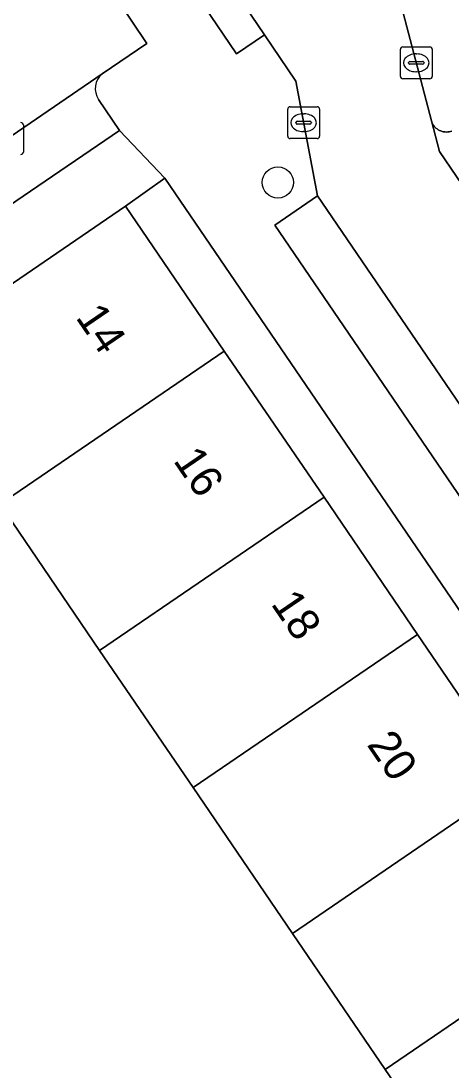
# Model space of a CAD drawing. Extents: x 157445 to 158888, y 383061 to 384688.
# Drawn here: x 158191.67 to 158205.18, y 383839.96 to 383872.93 of the extents above; entities that cross this region are included whole.
import ezdxf

# ---------------------------------------------------------------- set-up
doc = ezdxf.new("R2010")
doc.units = 0
for name, color, linetype in [('IMGEO_Boom', 7, 'Continuous'), ('IMGEO_Erf', 7, 'Continuous'), ('IMGEO_Kolk', 7, 'Continuous'), ('IMGEO_Pand', 7, 'Continuous'), ('IMGEO_Pand_nummerreeks', 7, 'Continuous'), ('IMGEO_Parkeervlak_open', 7, 'Continuous'), ('IMGEO_Rijbaan_lokaal_open', 7, 'Continuous'), ('IMGEO_Voetpad_open', 7, 'Continuous')]:
    doc.layers.add(name, color=color, linetype=linetype)

msp = doc.modelspace()

# ---------------------------------------------------------------- linework, layer by layer
at = {"layer": 'IMGEO_Boom'}
msp.add_circle((158199.737, 383867.862), 0.489, dxfattribs=at)
at = {"layer": 'IMGEO_Erf'}
msp.add_lwpolyline([(158196.185, 383867.993), (158194.952, 383867.112), (158198.052, 383862.567), (158201.186, 383857.973), (158204.125, 383853.665), (158207.248, 383849.087), (158210.162, 383844.815), (158213.249, 383840.289), (158216.423, 383835.636), (158219.595, 383830.987), (158222.667, 383826.484), (158225.623, 383822.15), (158226.875, 383823.004)], close=True, dxfattribs=at)
msp.add_lwpolyline([(158206.199, 383835.479), (158203.111, 383840.006), (158200.197, 383844.277), (158197.074, 383848.856), (158194.136, 383853.163), (158191.002, 383857.757), (158188.309, 383855.92), (158185.208, 383860.465), (158180.642, 383857.353), (158180.085, 383856.988), (158182.156, 383853.977), (158179.608, 383852.225), (158177.334, 383850.661), (158179.637, 383847.212), (158182.448, 383849.11), (158184.202, 383846.512), (158186.726, 383842.774), (158183.915, 383840.876), (158185.698, 383838.326)], dxfattribs=at)
at = {"layer": 'IMGEO_Kolk'}
for p, q in [((158203.66, 383872.118), (158204.512, 383872.118)), ((158203.585, 383871.192), (158203.585, 383872.044)), ((158204.073, 383871.898), (158204.098, 383871.898)), ((158204.586, 383872.044), (158204.586, 383871.192)), ((158203.844, 383871.612), (158203.844, 383871.624)), ((158204.282, 383871.575), (158203.884, 383871.575)), ((158203.887, 383871.661), (158204.285, 383871.661)), ((158204.328, 383871.624), (158204.328, 383871.612)), ((158204.512, 383871.118), (158203.66, 383871.118)), ((158204.096, 383871.338), (158204.071, 383871.338)), ((158200.045, 383869.312), (158200.045, 383870.164)), ((158200.12, 383870.238), (158200.972, 383870.238)), ((158201.046, 383870.164), (158201.046, 383869.312)), ((158200.347, 383869.781), (158200.745, 383869.781)), ((158200.533, 383870.018), (158200.558, 383870.018)), ((158191.739, 383869.667), (158191.739, 383868.815)), ((158200.304, 383869.732), (158200.304, 383869.744)), ((158200.742, 383869.695), (158200.344, 383869.695)), ((158200.556, 383869.458), (158200.531, 383869.458)), ((158200.788, 383869.744), (158200.788, 383869.732)), ((158200.972, 383869.238), (158200.12, 383869.238))]:
    msp.add_line(p, q, dxfattribs=at)
for points in [[(158203.66, 383872.118), (158204.512, 383872.118)], [(158203.585, 383871.192), (158203.585, 383872.044)], [(158204.586, 383872.044), (158204.586, 383871.192)], [(158204.512, 383871.118), (158203.66, 383871.118)], [(158200.045, 383869.312), (158200.045, 383870.164)], [(158200.12, 383870.238), (158200.972, 383870.238)], [(158201.046, 383870.164), (158201.046, 383869.312)], [(158191.739, 383869.667), (158191.739, 383868.815)], [(158200.972, 383869.238), (158200.12, 383869.238)]]:
    msp.add_lwpolyline(points, dxfattribs=at)
for centre, radius, start, end in [((158203.662, 383872.042), 0.0765, 91.552, 178.448), ((158203.662, 383872.042), 0.0765, 91.552, 178.448), ((158204.51, 383872.042), 0.0765, 1.552, 88.448), ((158204.51, 383872.042), 0.0765, 1.552, 88.448), ((158203.884, 383871.621), 0.0403, 85.8775, 175.7526), ((158203.881, 383871.611), 0.0366, 178.938, 274.7102), ((158204.285, 383871.618), 0.043, 264.8664, 352.4533), ((158204.289, 383871.623), 0.0386, 1.7309, 96.639), ((158203.662, 383871.194), 0.0765, 181.552, 268.448), ((158203.662, 383871.194), 0.0765, 181.552, 268.448), ((158204.51, 383871.194), 0.0765, 271.552, 358.448), ((158204.51, 383871.194), 0.0765, 271.552, 358.448), ((158200.122, 383870.162), 0.0765, 91.552, 178.448), ((158200.122, 383870.162), 0.0765, 91.552, 178.448), ((158200.97, 383870.162), 0.0765, 1.552, 88.448), ((158200.97, 383870.162), 0.0765, 1.552, 88.448), ((158200.344, 383869.741), 0.0403, 85.8775, 175.7526), ((158200.749, 383869.743), 0.0386, 1.7309, 96.639), ((158191.663, 383869.665), 0.0765, 1.552, 88.448), ((158191.663, 383869.665), 0.0765, 1.552, 88.448), ((158200.341, 383869.731), 0.0366, 178.938, 274.7102), ((158200.745, 383869.738), 0.043, 264.8664, 352.4533), ((158200.122, 383869.314), 0.0765, 181.552, 268.448), ((158200.122, 383869.314), 0.0765, 181.552, 268.448), ((158200.97, 383869.314), 0.0765, 271.552, 358.448), ((158200.97, 383869.314), 0.0765, 271.552, 358.448), ((158191.663, 383868.817), 0.0765, 271.552, 358.448), ((158191.663, 383868.817), 0.0765, 271.552, 358.448)]:
    msp.add_arc(centre, radius, start, end, dxfattribs=at)
for centre, major_axis, ratio, start_param, end_param in [((158204.072, 383871.618), (-0.387, 0.002), 0.722429, 4.712389, 7.853982), ((158204.097, 383871.618), (-0.39, 0.002), 0.717154, 1.570796, 4.712389), ((158200.532, 383869.738), (-0.387, 0.002), 0.722429, 4.712389, 7.853982), ((158200.557, 383869.738), (-0.39, 0.002), 0.717154, 1.570796, 4.712389)]:
    msp.add_ellipse(centre, major_axis=major_axis, ratio=ratio, start_param=start_param, end_param=end_param, dxfattribs=at)
at = {"layer": 'IMGEO_Pand'}
for points in [[(158198.052, 383862.567), (158194.952, 383867.112), (158187.901, 383862.302), (158185.208, 383860.465), (158188.309, 383855.92), (158191.002, 383857.757)], [(158198.052, 383862.567), (158191.002, 383857.757), (158194.136, 383853.163), (158201.186, 383857.973)], [(158201.186, 383857.973), (158194.136, 383853.163), (158197.074, 383848.856), (158204.125, 383853.665)], [(158204.125, 383853.665), (158197.074, 383848.856), (158200.197, 383844.277), (158207.248, 383849.087)], [(158203.111, 383840.006), (158210.162, 383844.815), (158207.248, 383849.087), (158200.197, 383844.277)], [(158203.111, 383840.006), (158206.199, 383835.479), (158213.249, 383840.289), (158210.162, 383844.815)]]:
    msp.add_lwpolyline(points, close=True, dxfattribs=at)
at = {"layer": 'IMGEO_Parkeervlak_open'}
for points in [[(158194.216, 383871.269), (158184.757, 383864.806)], [(158185.467, 383864.584), (158186.127, 383863.616), (158194.761, 383869.498), (158194.101, 383870.467)], [(158205.207, 383869.474), (158205.164, 383869.461), (158205.12, 383869.451), (158205.076, 383869.446), (158205.031, 383869.444), (158204.986, 383869.447), (158204.942, 383869.453), (158204.899, 383869.464), (158204.856, 383869.478), (158204.815, 383869.496), (158204.776, 383869.518), (158204.739, 383869.543), (158204.704, 383869.571), (158204.672, 383869.602), (158204.643, 383869.636), (158204.617, 383869.673), (158204.594, 383869.711), (158204.575, 383869.752), (158204.56, 383869.794), (158204.811, 383868.829), (158208.198, 383863.863)], [(158229.086, 383826.263), (158200.985, 383867.438), (158199.637, 383866.518), (158227.36, 383825.895), (158228.131, 383826.421)]]:
    msp.add_lwpolyline(points, dxfattribs=at)
msp.add_arc((158194.598, 383870.805), 0.601, 129.4596, 214.2202, dxfattribs=at)
at = {"layer": 'IMGEO_Rijbaan_lokaal_open'}
for points in [[(158168.829, 383914.557), (158172.255, 383909.541), (158172.66, 383908.948), (158190.985, 383882.115), (158194.14, 383880.137), (158195.032, 383878.82), (158199.317, 383872.492), (158200.299, 383871.042), (158200.985, 383867.438), (158229.086, 383826.263)], [(158208.198, 383863.863), (158204.811, 383868.829), (158204.56, 383869.794), (158203.509, 383873.834), (158202.842, 383874.815), (158198.51, 383881.184), (158198.198, 383881.643), (158192.921, 383886.341), (158192.621, 383886.721), (158192.548, 383886.887), (158177.382, 383908.978), (158176.79, 383909.842), (158174.641, 383912.98)]]:
    msp.add_lwpolyline(points, dxfattribs=at)
msp.add_lwpolyline([(158179.069, 383860.857), (158184.528, 383864.65), (158184.634, 383864.742), (158184.757, 383864.806), (158194.216, 383871.269), (158195.62, 383872.228), (158193.691, 383875.104), (158192.336, 383874.187), (158182.701, 383867.68), (158177.051, 383863.841)], close=True, dxfattribs=at)
at = {"layer": 'IMGEO_Voetpad_open'}
for points in [[(158228.131, 383826.421), (158227.36, 383825.895), (158199.637, 383866.518), (158200.985, 383867.438), (158200.299, 383871.042), (158199.317, 383872.492), (158198.439, 383871.898), (158194.154, 383878.226), (158195.032, 383878.82), (158194.14, 383880.137), (158190.985, 383882.115), (158189.586, 383881.16), (158171.542, 383907.579)], [(158192.336, 383874.187), (158193.691, 383875.104), (158195.62, 383872.228), (158194.216, 383871.269)], [(158203.509, 383873.834), (158204.56, 383869.794), (158204.575, 383869.752), (158204.594, 383869.711), (158204.617, 383869.673), (158204.643, 383869.636), (158204.672, 383869.602), (158204.704, 383869.571), (158204.739, 383869.543), (158204.776, 383869.518), (158204.815, 383869.496), (158204.856, 383869.478), (158204.899, 383869.464), (158204.942, 383869.453), (158204.986, 383869.447), (158205.031, 383869.444), (158205.076, 383869.446), (158205.12, 383869.451), (158205.164, 383869.461), (158205.207, 383869.474)], [(158194.101, 383870.467), (158194.761, 383869.498), (158196.185, 383867.993), (158226.875, 383823.004), (158228.035, 383821.305), (158259.806, 383774.732), (158260.785, 383773.297), (158262.353, 383771.002), (158266.902, 383764.36), (158268.557, 383761.942), (158273.392, 383754.863), (158276.273, 383750.703), (158281.209, 383754.075), (158280.976, 383754.417), (158277.966, 383758.835), (158276.8, 383760.196), (158276.019, 383760.753), (158273.675, 383762.423), (158273.097, 383762.835), (158272.742, 383762.581), (158271.393, 383761.66), (158265.115, 383770.703), (158266.189, 383771.436)], [(158194.952, 383867.112), (158196.185, 383867.993), (158194.761, 383869.498), (158186.127, 383863.616), (158185.467, 383864.584)], [(158179.069, 383860.857), (158178.94, 383860.832), (158178.463, 383860.506), (158180.642, 383857.353), (158185.208, 383860.465), (158187.901, 383862.302), (158194.952, 383867.112)]]:
    msp.add_lwpolyline(points, dxfattribs=at)
msp.add_lwpolyline([(158199.317, 383872.492), (158195.032, 383878.82), (158194.154, 383878.226), (158198.439, 383871.898)], close=True, dxfattribs=at)
msp.add_arc((158194.598, 383870.805), 0.601, 129.4596, 214.2202, dxfattribs=at)

# ---------------------------------------------------------------- texts
at = {"layer": 'IMGEO_Pand_nummerreeks'}
for s, rotation, p in [('14', 304.3028, (158193.362, 383863.623)), ('16', 304.3, (158196.429, 383859.126)), ('18', 304.3, (158199.497, 383854.628)), ('20', 304.3, (158202.513, 383850.207))]:
    msp.add_text(s, height=1, rotation=rotation, dxfattribs=at).set_placement(p)

doc.saveas('drawing.dxf')
